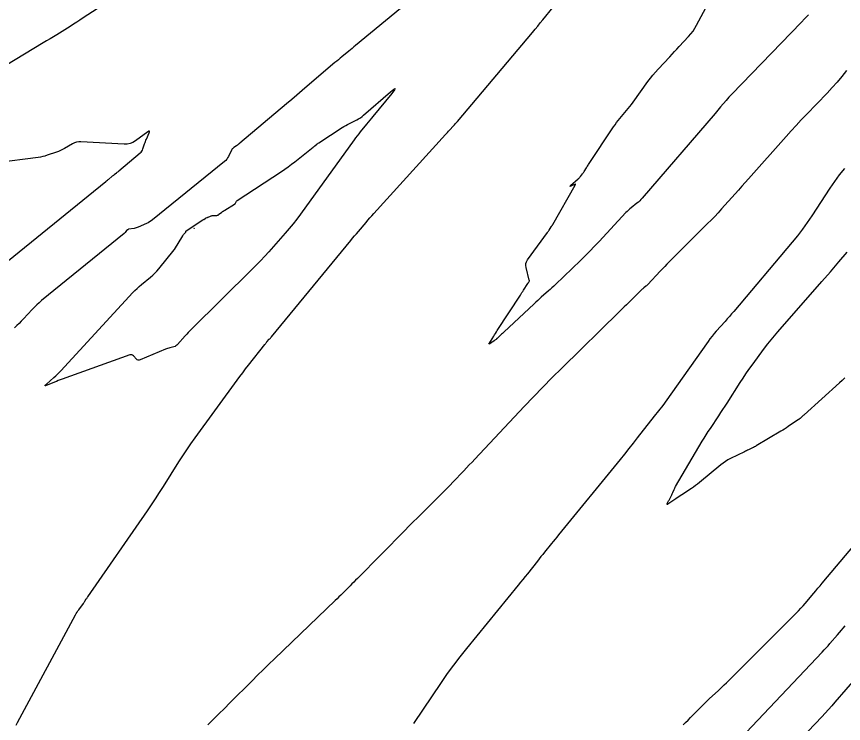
# Model space of a CAD drawing. Extents: x 1005228 to 1008882, y 1883389 to 1885754.
# Drawn here: x 1008269 to 1008476.9, y 1885248.1 to 1885425.9 of the extents above; entities that cross this region are included whole.
import ezdxf

# ---------------------------------------------------------------- set-up
doc = ezdxf.new("R2010")
doc.units = 0
doc.layers.add('C-ANNO-NOTE', color=7, linetype='Continuous')
doc.layers.add('S_BRIDGE', color=7, linetype='Continuous')

msp = doc.modelspace()

# ---------------------------------------------------------------- linework, layer by layer
at = {"layer": 'C-ANNO-NOTE'}
for points in [[(1008304.07, 1885437.48), (1008285.77, 1885425.54), (1008284.94, 1885425), (1008284.11, 1885424.46), (1008283.27, 1885423.93), (1008282.44, 1885423.4), (1008279.08, 1885421.3), (1008278.24, 1885420.77), (1008277.4, 1885420.25), (1008276.56, 1885419.74), (1008275.71, 1885419.23), (1008263.9, 1885412.15)], [(1008373.06, 1885434.2), (1008354.23, 1885418.59), (1008353.8, 1885418.23), (1008353.36, 1885417.87), (1008352.93, 1885417.52), (1008352.5, 1885417.16), (1008350.76, 1885415.73), (1008350.33, 1885415.38), (1008349.9, 1885415.02), (1008349.47, 1885414.65), (1008349.04, 1885414.29), (1008342.09, 1885408.35), (1008340.79, 1885407.24), (1008339.49, 1885406.14), (1008338.18, 1885405.03), (1008336.87, 1885403.93), (1008325.1, 1885394.01), (1008325.03, 1885393.95), (1008324.96, 1885393.89), (1008324.9, 1885393.84), (1008324.83, 1885393.78), (1008324.55, 1885393.57), (1008324.48, 1885393.51), (1008324.41, 1885393.46), (1008324.34, 1885393.41), (1008324.27, 1885393.36), (1008323.58, 1885392.91), (1008323.45, 1885392.81), (1008323.33, 1885392.69), (1008323.23, 1885392.57), (1008323.15, 1885392.43), (1008322.25, 1885390.64), (1008322.06, 1885390.31), (1008321.83, 1885390), (1008321.58, 1885389.71), (1008321.29, 1885389.46), (1008303.21, 1885374.75), (1008302.84, 1885374.47), (1008302.45, 1885374.22), (1008302.05, 1885373.99), (1008301.63, 1885373.8), (1008299.55, 1885372.92), (1008299.3, 1885372.82), (1008299.04, 1885372.74), (1008298.78, 1885372.67), (1008298.52, 1885372.61), (1008297.17, 1885372.37), (1008297.05, 1885372.34), (1008296.94, 1885372.28), (1008296.84, 1885372.21), (1008296.75, 1885372.12), (1008296.42, 1885371.71), (1008296.34, 1885371.61), (1008296.25, 1885371.52), (1008296.15, 1885371.43), (1008296.05, 1885371.34), (1008275.28, 1885354.43), (1008274.66, 1885353.91), (1008274.07, 1885353.37), (1008273.49, 1885352.81), (1008272.93, 1885352.23), (1008270.75, 1885349.86), (1008270.19, 1885349.27), (1008269.63, 1885348.7), (1008269.04, 1885348.15), (1008268.44, 1885347.61)], [(1008468.1, 1885426.29), (1008467.18, 1885425.34), (1008466.26, 1885424.38), (1008448.83, 1885406.39), (1008448.46, 1885406), (1008448.09, 1885405.6), (1008447.73, 1885405.19), (1008447.38, 1885404.78), (1008446, 1885403.13), (1008445.65, 1885402.72), (1008445.3, 1885402.3), (1008444.95, 1885401.89), (1008444.6, 1885401.48), (1008426.27, 1885380.17), (1008425.97, 1885379.83), (1008425.65, 1885379.51), (1008425.31, 1885379.21), (1008424.96, 1885378.92), (1008423.53, 1885377.79), (1008423.18, 1885377.5), (1008422.84, 1885377.2), (1008422.51, 1885376.88), (1008422.2, 1885376.56), (1008415.45, 1885369.31), (1008414.31, 1885368.1), (1008413.15, 1885366.91), (1008411.98, 1885365.73), (1008410.79, 1885364.57), (1008404.47, 1885358.48), (1008404.04, 1885358.07), (1008403.6, 1885357.66), (1008403.15, 1885357.26), (1008402.7, 1885356.86), (1008400.9, 1885355.28), (1008400.45, 1885354.88), (1008400.01, 1885354.48), (1008399.57, 1885354.07), (1008399.13, 1885353.66), (1008391.49, 1885346.47), (1008391.31, 1885346.31), (1008391.13, 1885346.14), (1008390.95, 1885345.97), (1008390.77, 1885345.81), (1008389.83, 1885344.94), (1008389.76, 1885344.88), (1008389.69, 1885344.81), (1008389.62, 1885344.75), (1008389.54, 1885344.69), (1008389.25, 1885344.46), (1008389.18, 1885344.4), (1008389.1, 1885344.34), (1008389.02, 1885344.29), (1008388.95, 1885344.24), (1008388.17, 1885343.73), (1008388.12, 1885343.7), (1008388.07, 1885343.67), (1008388.02, 1885343.63), (1008387.97, 1885343.6), (1008387.76, 1885343.48), (1008387.72, 1885343.45), (1008387.7, 1885343.45), (1008387.7, 1885343.47), (1008387.72, 1885343.52), (1008388.95, 1885345.51), (1008389.17, 1885345.86), (1008389.39, 1885346.21), (1008389.61, 1885346.56), (1008389.83, 1885346.9), (1008395.66, 1885355.85), (1008395.86, 1885356.16), (1008396.06, 1885356.46), (1008396.26, 1885356.77), (1008396.45, 1885357.07), (1008397.56, 1885358.76), (1008397.61, 1885358.83), (1008397.65, 1885358.9), (1008397.69, 1885358.97), (1008397.74, 1885359.04), (1008397.97, 1885359.42), (1008397.98, 1885359.44), (1008397.98, 1885359.46), (1008397.98, 1885359.47), (1008397.97, 1885359.49), (1008397.92, 1885359.55), (1008397.91, 1885359.57), (1008397.9, 1885359.59), (1008397.89, 1885359.6), (1008397.89, 1885359.62), (1008397.09, 1885362.73), (1008397.02, 1885363.25), (1008397.05, 1885363.74), (1008397.2, 1885364.21), (1008397.46, 1885364.66), (1008402.48, 1885371.6), (1008402.59, 1885371.75), (1008402.69, 1885371.89), (1008402.78, 1885372.04), (1008402.88, 1885372.19), (1008403.38, 1885372.98), (1008403.42, 1885373.03), (1008403.45, 1885373.08), (1008403.48, 1885373.13), (1008403.52, 1885373.18), (1008403.66, 1885373.37), (1008403.69, 1885373.42), (1008403.73, 1885373.47), (1008403.76, 1885373.52), (1008403.79, 1885373.57), (1008409.44, 1885383.44), (1008409.52, 1885383.61), (1008409.51, 1885383.7), (1008409.42, 1885383.72), (1008409.24, 1885383.66), (1008408.36, 1885383.26), (1008408.19, 1885383.19), (1008408.13, 1885383.19), (1008408.16, 1885383.25), (1008408.29, 1885383.38), (1008410.22, 1885385.07), (1008410.37, 1885385.21), (1008410.5, 1885385.35), (1008410.64, 1885385.5), (1008410.76, 1885385.65), (1008411.24, 1885386.28), (1008411.36, 1885386.44), (1008411.47, 1885386.6), (1008411.58, 1885386.77), (1008411.69, 1885386.94), (1008412.27, 1885387.86), (1008412.4, 1885388.07), (1008412.53, 1885388.27), (1008412.67, 1885388.48), (1008412.8, 1885388.69), (1008419.09, 1885398.12), (1008419.46, 1885398.67), (1008419.85, 1885399.2), (1008420.25, 1885399.72), (1008420.67, 1885400.23), (1008422.37, 1885402.24), (1008422.79, 1885402.74), (1008423.2, 1885403.26), (1008423.6, 1885403.78), (1008423.98, 1885404.31), (1008427.73, 1885409.56), (1008428.33, 1885410.37), (1008428.95, 1885411.15), (1008429.6, 1885411.91), (1008430.28, 1885412.65), (1008433.21, 1885415.76), (1008433.81, 1885416.4), (1008434.41, 1885417.04), (1008435, 1885417.68), (1008435.59, 1885418.32), (1008437.96, 1885420.89), (1008438.53, 1885421.54), (1008439.06, 1885422.23), (1008439.54, 1885422.95), (1008439.97, 1885423.71), (1008445.17, 1885433.44)], [(1008268.9, 1885247.72), (1008269.21, 1885248.32), (1008283.81, 1885275.43), (1008284, 1885275.76), (1008284.2, 1885276.09), (1008284.41, 1885276.41), (1008284.63, 1885276.72), (1008285.79, 1885278.31), (1008285.89, 1885278.45), (1008285.98, 1885278.58), (1008286.08, 1885278.72), (1008286.17, 1885278.86), (1008286.53, 1885279.42), (1008286.62, 1885279.56), (1008286.71, 1885279.7), (1008286.8, 1885279.84), (1008286.89, 1885279.98), (1008301.88, 1885301.61), (1008302.91, 1885303.11), (1008303.92, 1885304.63), (1008304.92, 1885306.16), (1008305.9, 1885307.7), (1008309.78, 1885313.88), (1008310.77, 1885315.42), (1008311.78, 1885316.93), (1008312.81, 1885318.44), (1008313.87, 1885319.92), (1008324.43, 1885334.43), (1008325.13, 1885335.38), (1008325.84, 1885336.32), (1008326.56, 1885337.26), (1008327.28, 1885338.18), (1008331.4, 1885343.4), (1008331.54, 1885343.57), (1008331.67, 1885343.74), (1008331.81, 1885343.9), (1008331.95, 1885344.06), (1008332.52, 1885344.71), (1008332.66, 1885344.87), (1008332.8, 1885345.04), (1008332.94, 1885345.2), (1008333.08, 1885345.37), (1008353, 1885369.55), (1008353.48, 1885370.12), (1008353.95, 1885370.7), (1008354.43, 1885371.27), (1008354.92, 1885371.84), (1008356.85, 1885374.11), (1008357.33, 1885374.68), (1008357.82, 1885375.24), (1008358.32, 1885375.8), (1008358.82, 1885376.35), (1008376.86, 1885396.2), (1008377.11, 1885396.48), (1008377.36, 1885396.75), (1008377.61, 1885397.03), (1008377.86, 1885397.3), (1008378.85, 1885398.4), (1008379.1, 1885398.67), (1008379.35, 1885398.95), (1008379.59, 1885399.23), (1008379.83, 1885399.51), (1008398.69, 1885421.88), (1008399.35, 1885422.67), (1008400.01, 1885423.46), (1008400.67, 1885424.25), (1008401.32, 1885425.05), (1008403.92, 1885428.24)], [(1008477.68, 1885412.27), (1008476.5, 1885410.81), (1008475.29, 1885409.39), (1008474.04, 1885407.99), (1008472.76, 1885406.63), (1008467.57, 1885401.22), (1008466.28, 1885399.86), (1008465, 1885398.5), (1008463.74, 1885397.11), (1008462.49, 1885395.72), (1008453.03, 1885385.1), (1008452.19, 1885384.15), (1008451.34, 1885383.2), (1008450.49, 1885382.25), (1008449.64, 1885381.3), (1008446.24, 1885377.49), (1008445.39, 1885376.55), (1008444.52, 1885375.62), (1008443.63, 1885374.7), (1008442.74, 1885373.8), (1008433.09, 1885364.22), (1008432.51, 1885363.64), (1008431.94, 1885363.05), (1008431.37, 1885362.46), (1008430.81, 1885361.86), (1008427.7, 1885358.49), (1008427.58, 1885358.37), (1008427.46, 1885358.25), (1008427.34, 1885358.14), (1008427.21, 1885358.04), (1008426.68, 1885357.64), (1008426.55, 1885357.53), (1008426.42, 1885357.43), (1008426.3, 1885357.31), (1008426.18, 1885357.2), (1008422.92, 1885353.99), (1008422.34, 1885353.42), (1008421.76, 1885352.84), (1008421.17, 1885352.27), (1008420.59, 1885351.7), (1008406.04, 1885337.47), (1008403.65, 1885335.1), (1008401.28, 1885332.71), (1008398.94, 1885330.29), (1008396.62, 1885327.85), (1008384.18, 1885314.56), (1008383.5, 1885313.84), (1008382.81, 1885313.11), (1008382.13, 1885312.39), (1008381.44, 1885311.66), (1008378.69, 1885308.77), (1008378, 1885308.05), (1008377.3, 1885307.34), (1008376.6, 1885306.63), (1008375.89, 1885305.92), (1008370.85, 1885300.92), (1008369.78, 1885299.85), (1008368.7, 1885298.78), (1008367.64, 1885297.7), (1008366.57, 1885296.63), (1008354.7, 1885284.59), (1008354.24, 1885284.12), (1008353.78, 1885283.66), (1008353.31, 1885283.19), (1008352.85, 1885282.73), (1008350.98, 1885280.87), (1008350.52, 1885280.41), (1008350.05, 1885279.95), (1008349.58, 1885279.49), (1008349.1, 1885279.04), (1008333.8, 1885264.35), (1008332.39, 1885262.99), (1008330.98, 1885261.62), (1008329.58, 1885260.24), (1008328.19, 1885258.86), (1008322.65, 1885253.3), (1008321.26, 1885251.92), (1008319.87, 1885250.54), (1008318.47, 1885249.16), (1008317.07, 1885247.79)], [(1008258.03, 1885357.31), (1008291.45, 1885384.42), (1008291.64, 1885384.57), (1008291.82, 1885384.72), (1008292, 1885384.87), (1008292.18, 1885385.01), (1008292.98, 1885385.67), (1008293.12, 1885385.78), (1008293.27, 1885385.9), (1008293.41, 1885386.01), (1008293.56, 1885386.13), (1008294.14, 1885386.58), (1008294.29, 1885386.7), (1008294.43, 1885386.82), (1008294.58, 1885386.93), (1008294.72, 1885387.05), (1008300.08, 1885391.56), (1008300.31, 1885391.78), (1008300.51, 1885392.03), (1008300.66, 1885392.3), (1008300.78, 1885392.6), (1008301.19, 1885393.85), (1008301.29, 1885394.16), (1008301.4, 1885394.46), (1008301.52, 1885394.77), (1008301.65, 1885395.07), (1008302.32, 1885396.63), (1008302.42, 1885396.92), (1008302.4, 1885397.05), (1008302.26, 1885397.04), (1008302, 1885396.89), (1008298.86, 1885394.58), (1008298.21, 1885394.18), (1008297.53, 1885393.91), (1008296.81, 1885393.77), (1008296.05, 1885393.75), (1008285.17, 1885394.38), (1008284.61, 1885394.37), (1008284.07, 1885394.28), (1008283.55, 1885394.11), (1008283.04, 1885393.86), (1008281.07, 1885392.7), (1008280.57, 1885392.42), (1008280.06, 1885392.17), (1008279.53, 1885391.94), (1008279, 1885391.75), (1008276.71, 1885390.98), (1008276.14, 1885390.8), (1008275.57, 1885390.66), (1008274.99, 1885390.54), (1008274.4, 1885390.45), (1008263.85, 1885389.11)], [(1008477.13, 1885387.68), (1008475.83, 1885386.08), (1008474.59, 1885384.43), (1008473.43, 1885382.72), (1008468.91, 1885375.77), (1008467.75, 1885374.06), (1008466.55, 1885372.38), (1008465.29, 1885370.74), (1008463.98, 1885369.13), (1008449.29, 1885351.72), (1008448.76, 1885351.09), (1008448.22, 1885350.46), (1008447.67, 1885349.84), (1008447.12, 1885349.22), (1008444.9, 1885346.77), (1008444.35, 1885346.15), (1008443.83, 1885345.51), (1008443.32, 1885344.85), (1008442.83, 1885344.19), (1008433.45, 1885330.89), (1008432.45, 1885329.48), (1008431.43, 1885328.09), (1008430.39, 1885326.71), (1008429.33, 1885325.35), (1008425.05, 1885319.93), (1008423.98, 1885318.57), (1008422.91, 1885317.22), (1008421.82, 1885315.87), (1008420.74, 1885314.53), (1008405.28, 1885295.51), (1008404.83, 1885294.96), (1008404.39, 1885294.42), (1008403.94, 1885293.87), (1008403.5, 1885293.33), (1008401.72, 1885291.15), (1008401.27, 1885290.6), (1008400.83, 1885290.06), (1008400.39, 1885289.51), (1008399.95, 1885288.96), (1008397.41, 1885285.77), (1008396.84, 1885285.05), (1008396.27, 1885284.34), (1008395.7, 1885283.63), (1008395.12, 1885282.92), (1008382.1, 1885266.99), (1008380.44, 1885264.91), (1008378.83, 1885262.8), (1008377.27, 1885260.65), (1008375.76, 1885258.46), (1008368.77, 1885248.09)], [(1008477.19, 1885335), (1008476.57, 1885334.37), (1008475.92, 1885333.76), (1008466.98, 1885325.73), (1008466.88, 1885325.64), (1008466.78, 1885325.55), (1008466.69, 1885325.47), (1008466.59, 1885325.38), (1008466.09, 1885324.91), (1008466.06, 1885324.87), (1008466.02, 1885324.84), (1008465.98, 1885324.81), (1008465.94, 1885324.78), (1008465.77, 1885324.65), (1008465.73, 1885324.62), (1008465.68, 1885324.59), (1008465.64, 1885324.56), (1008465.6, 1885324.53), (1008462.98, 1885322.75), (1008462.53, 1885322.45), (1008462.07, 1885322.15), (1008461.61, 1885321.86), (1008461.15, 1885321.58), (1008454.97, 1885317.92), (1008454.73, 1885317.78), (1008454.49, 1885317.65), (1008454.24, 1885317.52), (1008454, 1885317.4), (1008453, 1885316.93), (1008452.75, 1885316.81), (1008452.51, 1885316.69), (1008452.26, 1885316.57), (1008452.01, 1885316.45), (1008448.5, 1885314.75), (1008447.84, 1885314.4), (1008447.21, 1885314.02), (1008446.61, 1885313.61), (1008446.02, 1885313.15), (1008440.71, 1885308.73), (1008440.21, 1885308.33), (1008439.71, 1885307.94), (1008439.19, 1885307.57), (1008438.66, 1885307.21), (1008436.23, 1885305.62), (1008435.84, 1885305.37), (1008435.46, 1885305.11), (1008435.08, 1885304.85), (1008434.7, 1885304.59), (1008432.74, 1885303.26), (1008432.61, 1885303.18), (1008432.54, 1885303.18), (1008432.54, 1885303.25), (1008432.59, 1885303.39), (1008432.93, 1885304.1), (1008433.02, 1885304.27), (1008433.11, 1885304.44), (1008433.2, 1885304.62), (1008433.29, 1885304.79), (1008433.66, 1885305.47), (1008433.75, 1885305.64), (1008433.84, 1885305.82), (1008433.92, 1885305.99), (1008434, 1885306.17), (1008434.32, 1885306.95), (1008434.4, 1885307.14), (1008434.49, 1885307.32), (1008434.58, 1885307.51), (1008434.68, 1885307.68), (1008441.39, 1885319.06), (1008441.88, 1885319.88), (1008442.38, 1885320.69), (1008442.9, 1885321.5), (1008443.42, 1885322.3), (1008445.54, 1885325.48), (1008446.07, 1885326.28), (1008446.59, 1885327.08), (1008447.11, 1885327.88), (1008447.63, 1885328.68), (1008450.91, 1885333.86), (1008451.63, 1885334.97), (1008452.37, 1885336.07), (1008453.13, 1885337.16), (1008453.91, 1885338.23), (1008457.07, 1885342.49), (1008457.86, 1885343.55), (1008458.68, 1885344.59), (1008459.53, 1885345.61), (1008460.39, 1885346.62), (1008471.46, 1885359.27), (1008473.59, 1885361.72), (1008475.72, 1885364.17), (1008477.83, 1885366.63)], [(1008436.54, 1885247.74), (1008437.17, 1885248.36), (1008437.8, 1885248.98), (1008438.43, 1885249.61), (1008441.16, 1885252.38), (1008441.67, 1885252.89), (1008442.19, 1885253.4), (1008442.71, 1885253.89), (1008443.24, 1885254.39), (1008445.35, 1885256.35), (1008445.88, 1885256.85), (1008446.4, 1885257.34), (1008446.92, 1885257.85), (1008447.44, 1885258.35), (1008465.03, 1885275.87), (1008465.61, 1885276.46), (1008466.18, 1885277.07), (1008466.73, 1885277.68), (1008467.27, 1885278.31), (1008469.4, 1885280.84), (1008469.93, 1885281.48), (1008470.47, 1885282.11), (1008471, 1885282.74), (1008471.53, 1885283.38), (1008484.18, 1885298.41)], [(1008452.43, 1885245.83), (1008471.53, 1885266.06), (1008472.03, 1885266.6), (1008472.52, 1885267.14), (1008473.01, 1885267.68), (1008473.49, 1885268.23), (1008475.4, 1885270.44), (1008475.87, 1885270.99), (1008476.35, 1885271.54), (1008476.82, 1885272.1), (1008477.29, 1885272.66)]]:
    msp.add_lwpolyline(points, dxfattribs=at)
msp.add_lwpolyline([(1008358.19, 1885400.28), (1008357.79, 1885399.79), (1008357.39, 1885399.3), (1008356.99, 1885398.81), (1008355.4, 1885396.84), (1008355.01, 1885396.35), (1008354.62, 1885395.85), (1008354.24, 1885395.35), (1008353.87, 1885394.84), (1008340.39, 1885376.19), (1008339.47, 1885374.95), (1008338.52, 1885373.73), (1008337.54, 1885372.54), (1008336.53, 1885371.37), (1008332.42, 1885366.73), (1008331.39, 1885365.58), (1008330.33, 1885364.45), (1008329.26, 1885363.33), (1008328.17, 1885362.23), (1008312.97, 1885347.23), (1008312.56, 1885346.82), (1008312.16, 1885346.41), (1008311.77, 1885345.99), (1008311.39, 1885345.56), (1008309.47, 1885343.39), (1008309.28, 1885343.2), (1008309.06, 1885343.05), (1008308.83, 1885342.93), (1008308.57, 1885342.85), (1008307.5, 1885342.58), (1008307.24, 1885342.51), (1008306.97, 1885342.43), (1008306.72, 1885342.33), (1008306.46, 1885342.23), (1008300.03, 1885339.51), (1008299.78, 1885339.44), (1008299.54, 1885339.45), (1008299.33, 1885339.54), (1008299.13, 1885339.71), (1008298.36, 1885340.56), (1008298.16, 1885340.74), (1008297.94, 1885340.83), (1008297.7, 1885340.85), (1008297.44, 1885340.79), (1008280.42, 1885334.67), (1008279.94, 1885334.5), (1008279.47, 1885334.32), (1008279, 1885334.13), (1008278.53, 1885333.94), (1008276.66, 1885333.15), (1008276.3, 1885333.02), (1008276.15, 1885333.02), (1008276.22, 1885333.16), (1008276.49, 1885333.43), (1008278.4, 1885335.11), (1008278.84, 1885335.51), (1008279.27, 1885335.91), (1008279.69, 1885336.33), (1008280.1, 1885336.76), (1008298.25, 1885356.46), (1008298.76, 1885356.99), (1008299.29, 1885357.51), (1008299.83, 1885358), (1008300.4, 1885358.48), (1008302.7, 1885360.35), (1008303.26, 1885360.83), (1008303.79, 1885361.34), (1008304.29, 1885361.87), (1008304.77, 1885362.44), (1008308.63, 1885367.25), (1008308.64, 1885367.25), (1008308.64, 1885367.25), (1008308.64, 1885367.25), (1008308.65, 1885367.25), (1008308.66, 1885367.26), (1008308.66, 1885367.26), (1008308.67, 1885367.26), (1008308.67, 1885367.26), (1008308.67, 1885367.26), (1008310.76, 1885370.74), (1008310.83, 1885370.84), (1008310.9, 1885370.94), (1008310.98, 1885371.04), (1008311.06, 1885371.13), (1008311.54, 1885371.67), (1008311.54, 1885371.68), (1008311.55, 1885371.69), (1008311.55, 1885371.7), (1008311.54, 1885371.71), (1008311.52, 1885371.77), (1008311.52, 1885371.78), (1008311.52, 1885371.79), (1008311.52, 1885371.8), (1008311.52, 1885371.81), (1008311.54, 1885371.86), (1008311.54, 1885371.87), (1008311.55, 1885371.88), (1008311.55, 1885371.88), (1008311.56, 1885371.89), (1008315.69, 1885374.64), (1008315.78, 1885374.7), (1008315.86, 1885374.76), (1008315.95, 1885374.81), (1008316.04, 1885374.87), (1008316.44, 1885375.12), (1008316.5, 1885375.16), (1008316.56, 1885375.19), (1008316.62, 1885375.22), (1008316.69, 1885375.25), (1008316.94, 1885375.35), (1008317.01, 1885375.38), (1008317.07, 1885375.4), (1008317.13, 1885375.43), (1008317.2, 1885375.46), (1008317.77, 1885375.71), (1008317.89, 1885375.75), (1008318.01, 1885375.79), (1008318.14, 1885375.81), (1008318.26, 1885375.81), (1008319.13, 1885375.83), (1008319.31, 1885375.84), (1008319.48, 1885375.89), (1008319.64, 1885375.96), (1008319.79, 1885376.06), (1008320.59, 1885376.68), (1008320.78, 1885376.82), (1008320.96, 1885376.95), (1008321.16, 1885377.08), (1008321.35, 1885377.2), (1008323.77, 1885378.66), (1008323.86, 1885378.72), (1008323.93, 1885378.79), (1008323.99, 1885378.87), (1008324.04, 1885378.96), (1008324.23, 1885379.32), (1008324.28, 1885379.41), (1008324.34, 1885379.49), (1008324.41, 1885379.56), (1008324.49, 1885379.62), (1008335.6, 1885386.94), (1008336.45, 1885387.51), (1008337.29, 1885388.11), (1008338.12, 1885388.72), (1008338.94, 1885389.35), (1008343.55, 1885393.01), (1008343.67, 1885393.1), (1008343.79, 1885393.2), (1008343.9, 1885393.3), (1008344.02, 1885393.39), (1008344.48, 1885393.79), (1008344.6, 1885393.88), (1008344.72, 1885393.97), (1008344.85, 1885394.06), (1008344.97, 1885394.15), (1008350.85, 1885397.93), (1008351.3, 1885398.21), (1008351.74, 1885398.47), (1008352.2, 1885398.73), (1008352.66, 1885398.97), (1008354.53, 1885399.9), (1008354.98, 1885400.15), (1008355.42, 1885400.42), (1008355.84, 1885400.72), (1008356.25, 1885401.05), (1008362.99, 1885406.91), (1008363.83, 1885407.6), (1008364.18, 1885407.78), (1008364.01, 1885407.43), (1008363.34, 1885406.56), (1008358.59, 1885400.77)], close=True, dxfattribs=at)
at = {"layer": 'S_BRIDGE'}
msp.add_lwpolyline([(1008313.61, 1885372.57), (1008313.61, 1885372.57), (1008313.6, 1885372.57), (1008313.59, 1885372.56), (1008313.54, 1885372.56), (1008313.54, 1885372.56), (1008313.55, 1885372.57), (1008313.55, 1885372.57), (1008313.57, 1885372.59), (1008313.58, 1885372.59), (1008313.65, 1885372.63), (1008313.65, 1885372.64), (1008313.66, 1885372.64), (1008313.66, 1885372.63), (1008313.65, 1885372.63), (1008313.62, 1885372.58)], close=True, dxfattribs=at)
msp.add_lwpolyline([(1008488.54, 1885269.44), (1008474.74, 1885253.49), (1008473.92, 1885252.55), (1008473.09, 1885251.63), (1008472.25, 1885250.71), (1008471.41, 1885249.8), (1008467.99, 1885246.18)], dxfattribs=at)

doc.saveas('drawing.dxf')
